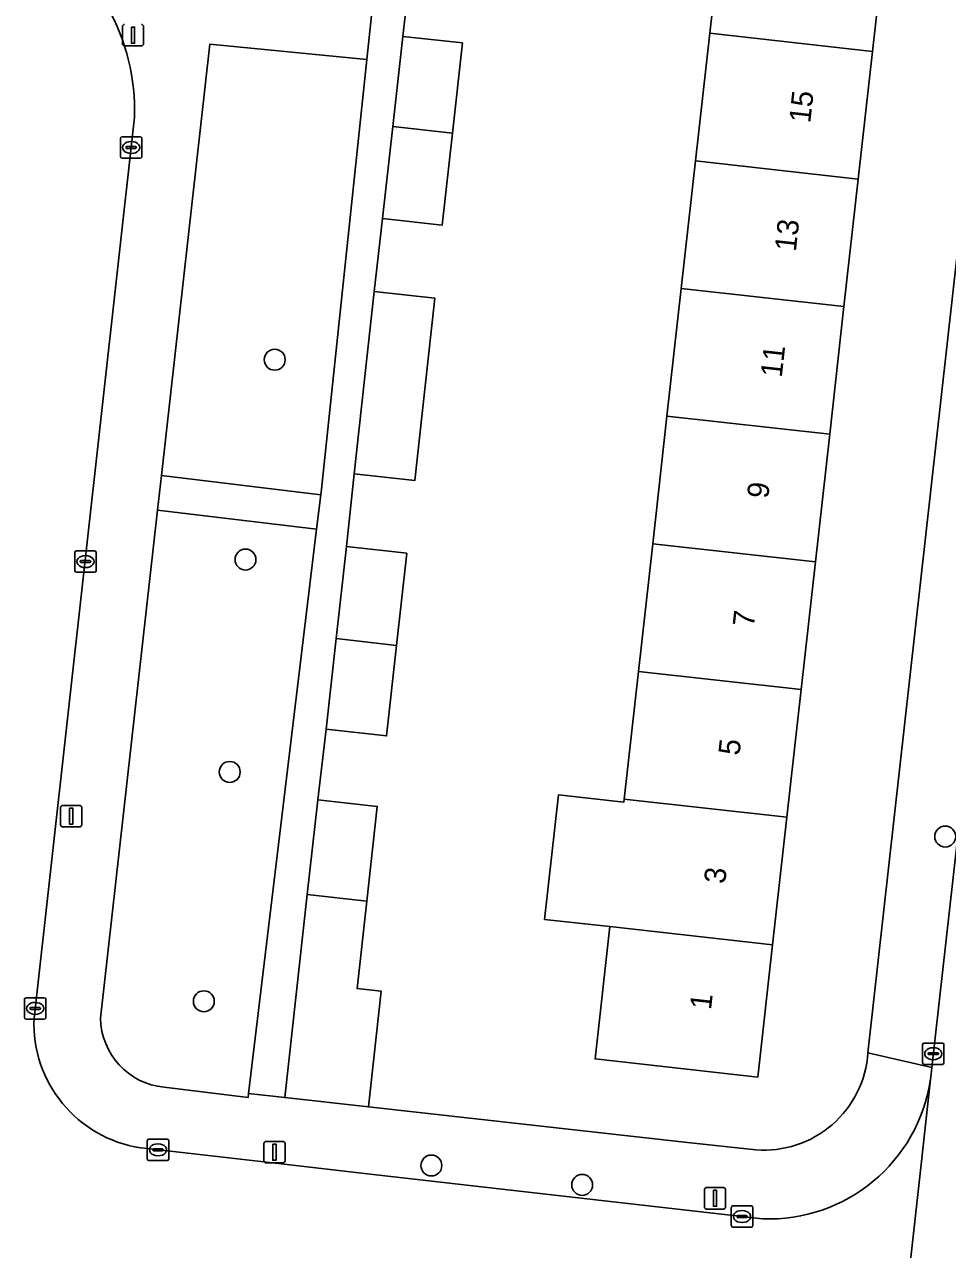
# Model space of a CAD drawing. Extents: x 161928 to 163071, y 386474 to 387428.
# Drawn here: x 162501.3 to 162544.5, y 387121 to 387178.2 of the extents above; entities that cross this region are included whole.
import ezdxf

# ---------------------------------------------------------------- set-up
doc = ezdxf.new("R2010")
doc.units = 0
for name, color, linetype in [('IMGEO_Boom', 7, 'Continuous'), ('IMGEO_Erf', 7, 'Continuous'), ('IMGEO_Groenvoorziening', 7, 'Continuous'), ('IMGEO_Kolk', 7, 'Continuous'), ('IMGEO_Lichtmast', 7, 'Continuous'), ('IMGEO_Muur', 7, 'Continuous'), ('IMGEO_Pand', 7, 'Continuous'), ('IMGEO_Pand_nummerreeks', 7, 'Continuous'), ('IMGEO_Rijbaan_lokaal_gesloten', 7, 'Continuous'), ('IMGEO_Rijbaan_lokaal_open', 7, 'Continuous'), ('IMGEO_Voetpad_open', 7, 'Continuous')]:
    doc.layers.add(name, color=color, linetype=linetype)

msp = doc.modelspace()

# ---------------------------------------------------------------- linework, layer by layer
at = {"layer": 'IMGEO_Boom'}
for centre in [(162513.028, 387162.573), (162511.661, 387153.238), (162510.925, 387143.315), (162544.366, 387140.298), (162509.715, 387132.603), (162520.349, 387124.931), (162527.397, 387124.025)]:
    msp.add_circle(centre, 0.489, dxfattribs=at)
at = {"layer": 'IMGEO_Erf'}
for points in [[(162540.754, 387130.2), (162548.612, 387200.491)], [(162532.027, 387165.903), (162532.695, 387171.865), (162533.362, 387177.828), (162534.029, 387183.791)], [(162541.635, 387182.94), (162540.967, 387176.977), (162540.3, 387171.014), (162539.633, 387165.052), (162538.966, 387159.089), (162538.298, 387153.126), (162537.631, 387147.163), (162536.964, 387141.2), (162536.296, 387135.238), (162535.605, 387129.06), (162528, 387129.911), (162528.691, 387136.089), (162525.638, 387136.431), (162526.289, 387142.244), (162529.341, 387141.903), (162529.358, 387142.051), (162530.026, 387148.014), (162530.693, 387153.977), (162531.36, 387159.94), (162532.027, 387165.903)], [(162519.391, 387181.005), (162519.01, 387177.679), (162521.8, 387177.37), (162521.333, 387173.154), (162520.858, 387168.86), (162518.068, 387169.169), (162517.679, 387165.762), (162520.517, 387165.448), (162520.046, 387161.191), (162519.574, 387156.927), (162516.735, 387157.241), (162516.38, 387153.848), (162519.2, 387153.536), (162518.723, 387149.231), (162518.255, 387144.998), (162515.435, 387145.31), (162515.04, 387142.017), (162517.822, 387141.709), (162517.331, 387137.279), (162516.879, 387133.194), (162518.005, 387133.069), (162517.405, 387127.673), (162532.313, 387126.01), (162535.516, 387125.66)]]:
    msp.add_lwpolyline(points, dxfattribs=at)
msp.add_arc((162535.881, 387130.531), 4.885, 265.7191, 356.1146, dxfattribs=at)
at = {"layer": 'IMGEO_Groenvoorziening'}
msp.add_lwpolyline([(162517.327, 387176.592), (162509.997, 387177.318), (162507.735, 387157.171), (162515.179, 387156.267), (162515.207, 387156.528)], close=True, dxfattribs=at)
for points in [[(162514.983, 387154.651), (162507.552, 387155.546), (162504.887, 387131.811)], [(162507.854, 387128.585), (162511.787, 387128.113), (162511.809, 387128.294), (162514.983, 387154.651)]]:
    msp.add_lwpolyline(points, dxfattribs=at)
msp.add_arc((162508.188, 387131.87), 3.302, 181.0217, 264.1887, dxfattribs=at)
at = {"layer": 'IMGEO_Kolk'}
for p, q in [((162505.817, 387172.061), (162505.817, 387172.913)), ((162505.892, 387172.987), (162506.744, 387172.987)), ((162506.818, 387172.913), (162506.818, 387172.061)), ((162506.076, 387172.481), (162506.076, 387172.493)), ((162506.514, 387172.444), (162506.116, 387172.444)), ((162506.119, 387172.53), (162506.517, 387172.53)), ((162506.305, 387172.767), (162506.33, 387172.767)), ((162506.56, 387172.493), (162506.56, 387172.481)), ((162506.744, 387171.987), (162505.892, 387171.987)), ((162506.328, 387172.207), (162506.303, 387172.207)), ((162503.683, 387152.718), (162503.683, 387153.57)), ((162503.758, 387153.644), (162504.61, 387153.644)), ((162504.171, 387153.424), (162504.196, 387153.424)), ((162504.684, 387153.57), (162504.684, 387152.718)), ((162503.942, 387153.138), (162503.942, 387153.15)), ((162504.38, 387153.101), (162503.982, 387153.101)), ((162503.985, 387153.187), (162504.383, 387153.187)), ((162504.194, 387152.864), (162504.169, 387152.864)), ((162504.426, 387153.15), (162504.426, 387153.138)), ((162504.61, 387152.644), (162503.758, 387152.644)), ((162501.407, 387132.769), (162502.259, 387132.769)), ((162501.332, 387131.843), (162501.332, 387132.695)), ((162501.591, 387132.263), (162501.591, 387132.275)), ((162502.029, 387132.226), (162501.631, 387132.226)), ((162501.634, 387132.312), (162502.032, 387132.312)), ((162501.82, 387132.549), (162501.845, 387132.549)), ((162502.075, 387132.275), (162502.075, 387132.263)), ((162502.333, 387132.695), (162502.333, 387131.843)), ((162502.259, 387131.769), (162501.407, 387131.769)), ((162501.843, 387131.989), (162501.818, 387131.989)), ((162543.306, 387129.728), (162543.306, 387130.58)), ((162543.381, 387130.654), (162544.233, 387130.654)), ((162544.307, 387130.58), (162544.307, 387129.728)), ((162543.565, 387130.148), (162543.565, 387130.16)), ((162544.003, 387130.111), (162543.605, 387130.111)), ((162543.608, 387130.197), (162544.006, 387130.197)), ((162543.794, 387130.434), (162543.819, 387130.434)), ((162544.049, 387130.16), (162544.049, 387130.148)), ((162544.233, 387129.654), (162543.381, 387129.654)), ((162543.817, 387129.874), (162543.792, 387129.874)), ((162507.073, 387125.238), (162507.073, 387126.09)), ((162507.148, 387126.164), (162508, 387126.164)), ((162507.561, 387125.944), (162507.586, 387125.944)), ((162508.074, 387126.09), (162508.074, 387125.238)), ((162507.332, 387125.658), (162507.332, 387125.67)), ((162507.77, 387125.621), (162507.372, 387125.621)), ((162507.375, 387125.707), (162507.773, 387125.707)), ((162507.584, 387125.384), (162507.559, 387125.384)), ((162507.816, 387125.67), (162507.816, 387125.658)), ((162508, 387125.164), (162507.148, 387125.164)), ((162534.443, 387123.048), (162535.295, 387123.048)), ((162534.368, 387122.122), (162534.368, 387122.974)), ((162534.627, 387122.542), (162534.627, 387122.554)), ((162535.065, 387122.505), (162534.667, 387122.505)), ((162534.67, 387122.591), (162535.068, 387122.591)), ((162534.856, 387122.828), (162534.881, 387122.828)), ((162535.111, 387122.554), (162535.111, 387122.542)), ((162535.369, 387122.974), (162535.369, 387122.122)), ((162535.295, 387122.048), (162534.443, 387122.048)), ((162534.879, 387122.268), (162534.854, 387122.268))]:
    msp.add_line(p, q, dxfattribs=at)
for points in [[(162505.817, 387172.061), (162505.817, 387172.913)], [(162505.892, 387172.987), (162506.744, 387172.987)], [(162506.818, 387172.913), (162506.818, 387172.061)], [(162506.744, 387171.987), (162505.892, 387171.987)], [(162503.683, 387152.718), (162503.683, 387153.57)], [(162503.758, 387153.644), (162504.61, 387153.644)], [(162504.684, 387153.57), (162504.684, 387152.718)], [(162504.61, 387152.644), (162503.758, 387152.644)], [(162501.407, 387132.769), (162502.259, 387132.769)], [(162501.332, 387131.843), (162501.332, 387132.695)], [(162502.333, 387132.695), (162502.333, 387131.843)], [(162502.259, 387131.769), (162501.407, 387131.769)], [(162543.306, 387129.728), (162543.306, 387130.58)], [(162543.381, 387130.654), (162544.233, 387130.654)], [(162544.307, 387130.58), (162544.307, 387129.728)], [(162544.233, 387129.654), (162543.381, 387129.654)], [(162507.073, 387125.238), (162507.073, 387126.09)], [(162507.148, 387126.164), (162508, 387126.164)], [(162508.074, 387126.09), (162508.074, 387125.238)], [(162508, 387125.164), (162507.148, 387125.164)], [(162534.443, 387123.048), (162535.295, 387123.048)], [(162534.368, 387122.122), (162534.368, 387122.974)], [(162535.369, 387122.974), (162535.369, 387122.122)], [(162535.295, 387122.048), (162534.443, 387122.048)]]:
    msp.add_lwpolyline(points, dxfattribs=at)
for centre, radius, start, end in [((162505.894, 387172.911), 0.0765, 91.552, 178.448), ((162505.894, 387172.911), 0.0765, 91.552, 178.448), ((162506.742, 387172.911), 0.0765, 1.552, 88.448), ((162506.742, 387172.911), 0.0765, 1.552, 88.448), ((162506.116, 387172.49), 0.0403, 85.8775, 175.7526), ((162506.113, 387172.48), 0.0366, 178.938, 274.7102), ((162506.517, 387172.487), 0.043, 264.8664, 352.4533), ((162506.521, 387172.492), 0.0386, 1.7309, 96.639), ((162505.894, 387172.063), 0.0765, 181.552, 268.448), ((162505.894, 387172.063), 0.0765, 181.552, 268.448), ((162506.742, 387172.063), 0.0765, 271.552, 358.448), ((162506.742, 387172.063), 0.0765, 271.552, 358.448), ((162503.76, 387153.568), 0.0765, 91.552, 178.448), ((162503.76, 387153.568), 0.0765, 91.552, 178.448), ((162504.608, 387153.568), 0.0765, 1.552, 88.448), ((162504.608, 387153.568), 0.0765, 1.552, 88.448), ((162503.982, 387153.147), 0.0403, 85.8775, 175.7526), ((162503.979, 387153.137), 0.0366, 178.938, 274.7102), ((162504.383, 387153.144), 0.043, 264.8664, 352.4533), ((162504.387, 387153.149), 0.0386, 1.7309, 96.639), ((162503.76, 387152.72), 0.0765, 181.552, 268.448), ((162503.76, 387152.72), 0.0765, 181.552, 268.448), ((162504.608, 387152.72), 0.0765, 271.552, 358.448), ((162504.608, 387152.72), 0.0765, 271.552, 358.448), ((162501.409, 387132.693), 0.0765, 91.552, 178.448), ((162501.409, 387132.693), 0.0765, 91.552, 178.448), ((162502.257, 387132.693), 0.0765, 1.552, 88.448), ((162502.257, 387132.693), 0.0765, 1.552, 88.448), ((162501.631, 387132.272), 0.0403, 85.8775, 175.7526), ((162501.628, 387132.262), 0.0366, 178.938, 274.7102), ((162502.032, 387132.269), 0.043, 264.8664, 352.4533), ((162502.036, 387132.274), 0.0386, 1.7309, 96.639), ((162501.409, 387131.845), 0.0765, 181.552, 268.448), ((162501.409, 387131.845), 0.0765, 181.552, 268.448), ((162502.257, 387131.845), 0.0765, 271.552, 358.448), ((162502.257, 387131.845), 0.0765, 271.552, 358.448), ((162543.383, 387130.578), 0.0765, 91.552, 178.448), ((162543.383, 387130.578), 0.0765, 91.552, 178.448), ((162544.231, 387130.578), 0.0765, 1.552, 88.448), ((162544.231, 387130.578), 0.0765, 1.552, 88.448), ((162543.605, 387130.157), 0.0403, 85.8775, 175.7526), ((162543.602, 387130.147), 0.0366, 178.938, 274.7102), ((162544.006, 387130.154), 0.043, 264.8664, 352.4533), ((162544.01, 387130.159), 0.0386, 1.7309, 96.639), ((162543.383, 387129.73), 0.0765, 181.552, 268.448), ((162543.383, 387129.73), 0.0765, 181.552, 268.448), ((162544.231, 387129.73), 0.0765, 271.552, 358.448), ((162544.231, 387129.73), 0.0765, 271.552, 358.448), ((162507.15, 387126.088), 0.0765, 91.552, 178.448), ((162507.15, 387126.088), 0.0765, 91.552, 178.448), ((162507.998, 387126.088), 0.0765, 1.552, 88.448), ((162507.998, 387126.088), 0.0765, 1.552, 88.448), ((162507.372, 387125.667), 0.0403, 85.8775, 175.7526), ((162507.369, 387125.657), 0.0366, 178.938, 274.7102), ((162507.773, 387125.664), 0.043, 264.8664, 352.4533), ((162507.777, 387125.669), 0.0386, 1.7309, 96.639), ((162507.15, 387125.24), 0.0765, 181.552, 268.448), ((162507.15, 387125.24), 0.0765, 181.552, 268.448), ((162507.998, 387125.24), 0.0765, 271.552, 358.448), ((162507.998, 387125.24), 0.0765, 271.552, 358.448), ((162534.445, 387122.972), 0.0765, 91.552, 178.448), ((162534.445, 387122.972), 0.0765, 91.552, 178.448), ((162535.293, 387122.972), 0.0765, 1.552, 88.448), ((162535.293, 387122.972), 0.0765, 1.552, 88.448), ((162534.667, 387122.551), 0.0403, 85.8775, 175.7526), ((162534.664, 387122.541), 0.0366, 178.938, 274.7102), ((162535.068, 387122.548), 0.043, 264.8664, 352.4533), ((162535.072, 387122.553), 0.0386, 1.7309, 96.639), ((162534.445, 387122.124), 0.0765, 181.552, 268.448), ((162534.445, 387122.124), 0.0765, 181.552, 268.448), ((162535.293, 387122.124), 0.0765, 271.552, 358.448), ((162535.293, 387122.124), 0.0765, 271.552, 358.448)]:
    msp.add_arc(centre, radius, start, end, dxfattribs=at)
for centre, major_axis, ratio, start_param, end_param in [((162506.304, 387172.487), (-0.387, 0.002), 0.722429, 4.712389, 7.853982), ((162506.329, 387172.487), (-0.39, 0.002), 0.717154, 1.570796, 4.712389), ((162504.17, 387153.144), (-0.387, 0.002), 0.722429, 4.712389, 7.853982), ((162504.195, 387153.144), (-0.39, 0.002), 0.717154, 1.570796, 4.712389), ((162501.819, 387132.269), (-0.387, 0.002), 0.722429, 4.712389, 7.853982), ((162501.844, 387132.269), (-0.39, 0.002), 0.717154, 1.570796, 4.712389), ((162543.793, 387130.154), (-0.387, 0.002), 0.722429, 4.712389, 7.853982), ((162543.818, 387130.154), (-0.39, 0.002), 0.717154, 1.570796, 4.712389), ((162507.56, 387125.664), (-0.387, 0.002), 0.722429, 4.712389, 7.853982), ((162507.585, 387125.664), (-0.39, 0.002), 0.717154, 1.570796, 4.712389), ((162534.855, 387122.548), (-0.387, 0.002), 0.722429, 4.712389, 7.853982), ((162534.88, 387122.548), (-0.39, 0.002), 0.717154, 1.570796, 4.712389)]:
    msp.add_ellipse(centre, major_axis=major_axis, ratio=ratio, start_param=start_param, end_param=end_param, dxfattribs=at)
at = {"layer": 'IMGEO_Lichtmast'}
for p, q in [((162505.908, 387177.333), (162505.908, 387178.133)), ((162505.908, 387178.133), (162505.908, 387177.333)), ((162506.898, 387178.133), (162506.898, 387177.333)), ((162506.898, 387177.333), (162506.898, 387178.133)), ((162506.798, 387177.233), (162506.008, 387177.233)), ((162506.008, 387177.233), (162506.798, 387177.233)), ((162503.019, 387140.85), (162503.019, 387141.65)), ((162503.019, 387141.65), (162503.019, 387140.85)), ((162503.119, 387141.75), (162503.909, 387141.75)), ((162503.909, 387141.75), (162503.119, 387141.75)), ((162504.009, 387141.65), (162504.009, 387140.85)), ((162504.009, 387140.85), (162504.009, 387141.65)), ((162503.909, 387140.75), (162503.119, 387140.75)), ((162503.119, 387140.75), (162503.909, 387140.75)), ((162512.519, 387125.156), (162512.519, 387125.956)), ((162512.519, 387125.956), (162512.519, 387125.156)), ((162512.619, 387126.056), (162513.409, 387126.056)), ((162513.409, 387126.056), (162512.619, 387126.056)), ((162513.509, 387125.956), (162513.509, 387125.156)), ((162513.509, 387125.156), (162513.509, 387125.956)), ((162513.409, 387125.056), (162512.619, 387125.056)), ((162512.619, 387125.056), (162513.409, 387125.056)), ((162533.109, 387123), (162533.109, 387123.8)), ((162533.109, 387123.8), (162533.109, 387123)), ((162533.209, 387123.9), (162533.999, 387123.9)), ((162533.999, 387123.9), (162533.209, 387123.9)), ((162534.099, 387123.8), (162534.099, 387123)), ((162534.099, 387123), (162534.099, 387123.8)), ((162533.999, 387122.9), (162533.209, 387122.9)), ((162533.209, 387122.9), (162533.999, 387122.9))]:
    msp.add_line(p, q, dxfattribs=at)
for points in [[(162506.328, 387178.108), (162506.478, 387178.108), (162506.478, 387177.358), (162506.328, 387177.358), (162506.328, 387178.108)], [(162503.439, 387141.625), (162503.589, 387141.625), (162503.589, 387140.875), (162503.439, 387140.875), (162503.439, 387141.625)], [(162512.939, 387125.931), (162513.089, 387125.931), (162513.089, 387125.181), (162512.939, 387125.181), (162512.939, 387125.931)], [(162533.529, 387123.775), (162533.679, 387123.775), (162533.679, 387123.025), (162533.529, 387123.025), (162533.529, 387123.775)]]:
    msp.add_lwpolyline(points, dxfattribs=at)
for centre, start, end in [((162506.008, 387178.133), 90, 180), ((162506.008, 387178.133), 90, 180), ((162506.798, 387178.133), 0, 90), ((162506.798, 387178.133), 360, 90), ((162506.008, 387177.333), 180, 270), ((162506.008, 387177.333), 180, 270), ((162506.798, 387177.333), 270, 0), ((162506.798, 387177.333), 270, 0), ((162503.119, 387141.65), 90, 180), ((162503.119, 387141.65), 90, 180), ((162503.909, 387141.65), 0, 90), ((162503.909, 387141.65), 360, 90), ((162503.119, 387140.85), 180, 270), ((162503.119, 387140.85), 180, 270), ((162503.909, 387140.85), 270, 0), ((162503.909, 387140.85), 270, 0), ((162512.619, 387125.956), 90, 180), ((162512.619, 387125.956), 90, 180), ((162513.409, 387125.956), 0, 90), ((162513.409, 387125.956), 360, 90), ((162512.619, 387125.156), 180, 270), ((162512.619, 387125.156), 180, 270), ((162513.409, 387125.156), 270, 0), ((162513.409, 387125.156), 270, 0), ((162533.209, 387123.8), 90, 180), ((162533.209, 387123.8), 90, 180), ((162533.999, 387123.8), 0, 90), ((162533.999, 387123.8), 360, 90), ((162533.209, 387123), 180, 270), ((162533.209, 387123), 180, 270), ((162533.999, 387123), 270, 0), ((162533.999, 387123), 270, 0)]:
    msp.add_arc(centre, 0.1, start, end, dxfattribs=at)
at = {"layer": 'IMGEO_Muur'}
msp.add_lwpolyline([(162532.313, 387126.01), (162517.405, 387127.673)], dxfattribs=at)
at = {"layer": 'IMGEO_Pand'}
for points in [[(162540.967, 387176.977), (162541.635, 387182.94), (162534.029, 387183.791), (162533.362, 387177.828)], [(162521.333, 387173.154), (162521.8, 387177.37), (162519.01, 387177.679), (162518.544, 387173.466)], [(162533.362, 387177.828), (162532.695, 387171.865), (162540.3, 387171.014), (162540.967, 387176.977)], [(162518.544, 387173.466), (162518.068, 387169.169), (162520.858, 387168.86), (162521.333, 387173.154)], [(162532.695, 387171.865), (162532.027, 387165.903), (162539.633, 387165.052), (162540.3, 387171.014)], [(162520.046, 387161.191), (162520.517, 387165.448), (162517.679, 387165.762), (162517.208, 387161.509), (162516.735, 387157.241), (162519.574, 387156.927)], [(162538.966, 387159.089), (162539.633, 387165.052), (162532.027, 387165.903), (162531.36, 387159.94)], [(162531.36, 387159.94), (162530.693, 387153.977), (162538.298, 387153.126), (162538.966, 387159.089)], [(162537.631, 387147.163), (162538.298, 387153.126), (162530.693, 387153.977), (162530.026, 387148.014)], [(162518.723, 387149.231), (162519.2, 387153.536), (162516.38, 387153.848), (162515.904, 387149.546)], [(162515.904, 387149.546), (162515.435, 387145.31), (162518.255, 387144.998), (162518.723, 387149.231)], [(162536.964, 387141.2), (162537.631, 387147.163), (162530.026, 387148.014), (162529.358, 387142.051)], [(162517.331, 387137.279), (162517.822, 387141.709), (162515.04, 387142.017), (162514.55, 387137.591)], [(162536.964, 387141.2), (162529.358, 387142.051), (162529.341, 387141.903), (162526.289, 387142.244), (162525.638, 387136.431), (162528.691, 387136.089), (162536.296, 387135.238)], [(162517.405, 387127.673), (162518.005, 387133.069), (162516.879, 387133.194), (162517.331, 387137.279), (162514.55, 387137.591), (162513.499, 387128.107)], [(162528.691, 387136.089), (162528, 387129.911), (162535.605, 387129.06), (162536.296, 387135.238)]]:
    msp.add_lwpolyline(points, close=True, dxfattribs=at)
at = {"layer": 'IMGEO_Rijbaan_lokaal_gesloten'}
msp.add_lwpolyline([(162569.069, 387354.612), (162568.874, 387352.558), (162568.497, 387349.148), (162564.731, 387314.451), (162562.514, 387296.203), (162557.202, 387250), (162556.224, 387241.223), (162555.55, 387235.172), (162554.266, 387223.645), (162548.368, 387170.7), (162543.735, 387129.503), (162543.702, 387129.203), (162543.676, 387128.966), (162543.203, 387124.698), (162541.338, 387107.851), (162532.261, 387023.724)], dxfattribs=at)
at = {"layer": 'IMGEO_Rijbaan_lokaal_open'}
for points in [[(162501.78, 387131.811), (162506.472, 387173.896)], [(162541.338, 387107.851), (162543.203, 387124.698), (162543.676, 387128.966)], [(162535.821, 387122.438), (162517.219, 387124.561), (162513.463, 387124.99), (162506.929, 387125.736), (162506.755, 387125.761)]]:
    msp.add_lwpolyline(points, dxfattribs=at)
for centre, radius, start, end in [((162496.649, 387174.223), 9.828, 358.0939, 29.3968), ((162507.637, 387131.557), 5.862, 177.5141, 261.3478), ((162536.115, 387130.075), 7.642, 267.7986, 351.6588)]:
    msp.add_arc(centre, radius, start, end, dxfattribs=at)
at = {"layer": 'IMGEO_Voetpad_open'}
for points in [[(162554.266, 387223.645), (162551.212, 387223.962), (162551.206, 387223.693), (162548.769, 387201.892), (162548.612, 387200.491), (162540.754, 387130.2), (162543.735, 387129.503), (162548.368, 387170.7)], [(162515.179, 387156.267), (162507.735, 387157.171), (162507.552, 387155.546), (162514.983, 387154.651)]]:
    msp.add_lwpolyline(points, close=True, dxfattribs=at)
for points in [[(162504.887, 387131.811), (162507.552, 387155.546), (162507.735, 387157.171), (162509.997, 387177.318), (162517.327, 387176.592), (162517.631, 387179.401), (162511.661, 387180.065), (162512.011, 387183.205), (162507.891, 387183.598), (162505.212, 387179.047)], [(162517.631, 387179.401), (162517.327, 387176.592), (162515.207, 387156.528), (162515.179, 387156.267), (162514.983, 387154.651), (162511.809, 387128.294), (162513.499, 387128.107), (162514.55, 387137.591), (162515.04, 387142.017), (162515.435, 387145.31), (162515.904, 387149.546), (162516.38, 387153.848), (162516.735, 387157.241), (162517.208, 387161.509), (162517.679, 387165.762), (162518.068, 387169.169), (162518.544, 387173.466), (162519.01, 387177.679), (162519.391, 387181.005)], [(162506.472, 387173.896), (162501.78, 387131.811)], [(162543.676, 387128.966), (162543.702, 387129.203), (162543.735, 387129.503), (162540.754, 387130.2)], [(162517.405, 387127.673), (162513.499, 387128.107), (162511.809, 387128.294), (162511.787, 387128.113), (162507.854, 387128.585)], [(162535.516, 387125.66), (162532.313, 387126.01), (162517.405, 387127.673)], [(162506.755, 387125.761), (162506.929, 387125.736), (162513.463, 387124.99), (162517.219, 387124.561), (162535.821, 387122.438)]]:
    msp.add_lwpolyline(points, dxfattribs=at)
for centre, radius, start, end in [((162496.649, 387174.223), 9.828, 358.0939, 29.3968), ((162507.637, 387131.557), 5.862, 177.5141, 261.3478), ((162508.188, 387131.87), 3.302, 181.0217, 264.1887), ((162535.881, 387130.531), 4.885, 265.7191, 356.1146), ((162536.115, 387130.075), 7.642, 267.7986, 351.6588)]:
    msp.add_arc(centre, radius, start, end, dxfattribs=at)

# ---------------------------------------------------------------- texts
at = {"layer": 'IMGEO_Pand_nummerreeks'}
for s, rotation, p in [('15', 83.6145, (162538.054, 387173.6)), ('13', 83.6145, (162537.383, 387167.601)), ('11', 83.6145, (162536.723, 387161.716)), ('9', 83.6145, (162536.091, 387156.061)), ('7', 83.6145, (162535.42, 387150.062)), ('5', 83.6145, (162534.748, 387144.063)), ('3', 83.6117, (162534.077, 387138.065)), ('1', 83.6145, (162533.419, 387132.179))]:
    msp.add_text(s, height=1, rotation=rotation, dxfattribs=at).set_placement(p)

doc.saveas('drawing.dxf')
